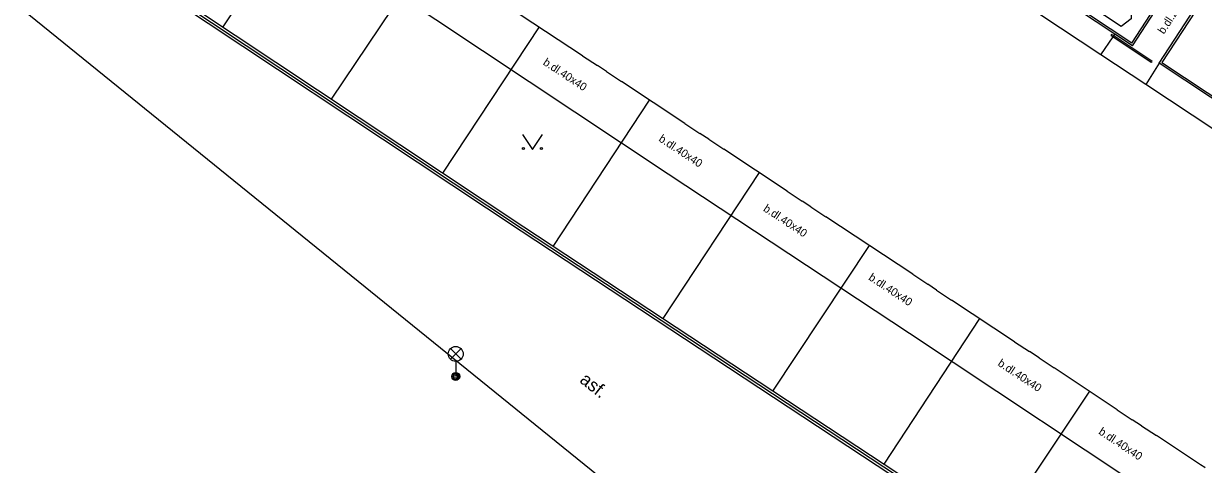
# Model space of a CAD drawing. Extents: x -598233 to -596890, y -1157848 to -1156431.
# Drawn here: x -597098.3 to -597039.3, y -1157188.6 to -1157166.6 of the extents above; entities that cross this region are included whole.
import ezdxf

# ---------------------------------------------------------------- set-up
doc = ezdxf.new("R2010")
doc.units = 0
for name, color, linetype in [('Level 11', 7, 'Continuous'), ('Level 14', 7, 'Continuous'), ('Level 24', 7, 'Continuous'), ('Level 33', 7, 'Continuous'), ('Level 36', 7, 'Continuous'), ('Level 40', 7, 'Continuous'), ('Level 5', 7, 'Continuous'), ('Level 6', 7, 'Continuous'), ('Level 7', 7, 'Continuous'), ('Level 9', 7, 'Continuous')]:
    doc.layers.add(name, color=color, linetype=linetype)

msp = doc.modelspace()

# ---------------------------------------------------------------- linework, layer by layer
at = {"layer": 'Level 11'}
for points in [[(-597144.73, -1157124.44), (-597135.06, -1157131.08), (-597109.67, -1157149.04), (-597101.08, -1157155.85), (-597100.46, -1157157.26), (-597101.39, -1157159.08), (-597101.51, -1157160.7), (-597101.1599, -1157162.15), (-597100.42, -1157163.42), (-597099.45, -1157164.7), (-597098.03, -1157166.15), (-597052.84, -1157202.74), (-597052.1, -1157204.97)], [(-597044.13, -1157196.28), (-597051.9, -1157191.16), (-597073.42, -1157176.98), (-597094.27, -1157163.14), (-597089.29, -1157155.68)], [(-597090.51, -1157157.96), (-597077.69, -1157166.4), (-597066.07, -1157174.11), (-597054.01, -1157182.08), (-597040.86, -1157190.8)], [(-597044.45, -1157168.16), (-597043.83, -1157167.26)], [(-597043.91, -1157167.14), (-597043.94, -1157167.19), (-597043.83, -1157167.26)], [(-597043.83, -1157167.26), (-597043.8, -1157167.21)], [(-597043.83, -1157167.26), (-597041.92, -1157168.53), (-597041.88, -1157168.49)], [(-597043.8, -1157167.21), (-597043.75, -1157167.13)], [(-597041.53, -1157168.58), (-597042.2, -1157169.65)]]:
    msp.add_lwpolyline(points, dxfattribs=at)
at = {"layer": 'Level 14'}
for points in [[(-597054.64, -1157158.54), (-597053.72, -1157158.43), (-597042.89, -1157165.59), (-597042.92, -1157166.36), (-597043.42, -1157166.74)], [(-597043.42, -1157166.74), (-597054.06, -1157159.72), (-597054.64, -1157158.54)]]:
    msp.add_lwpolyline(points, dxfattribs=at)
at = {"layer": 'Level 24'}
for points in [[(-597043.8, -1157167.21), (-597043.91, -1157167.14)], [(-597041.88, -1157168.49), (-597043.8, -1157167.21)]]:
    msp.add_lwpolyline(points, dxfattribs=at)
at = {"layer": 'Level 33'}
for p, q in [((-597076.955, -1157183.38), (-597076.425, -1157182.85)), ((-597076.955, -1157182.85), (-597076.425, -1157183.38)), ((-597076.69, -1157183.49), (-597076.69, -1157184.24))]:
    msp.add_line(p, q, dxfattribs=at)
for centre, radius in [((-597076.69, -1157183.115), 0.375), ((-597076.69, -1157184.24), 0.2), ((-597076.69, -1157184.24), 0.1445), ((-597076.69, -1157184.24), 0.0876)]:
    msp.add_circle(centre, radius, dxfattribs=at)
at = {"layer": 'Level 36'}
msp.add_lwpolyline([(-597073.36, -1157172.15), (-597072.86, -1157172.9), (-597072.36, -1157172.15)], dxfattribs=at)
for centre in [(-597073.3102, -1157172.8498), (-597072.4108, -1157172.8498)]:
    msp.add_circle(centre, 0.05, dxfattribs=at)
at = {"layer": 'Level 5'}
for points in [[(-597044.45, -1157168.16), (-597058.71, -1157158.72)], [(-597070.35, -1157168.21), (-597074.69, -1157165.34)], [(-597070.35, -1157168.21), (-597069.6, -1157168.7)], [(-597042.2, -1157169.65), (-597044.45, -1157168.16)], [(-597069.16, -1157169), (-597069.6, -1157168.7)], [(-597069.16, -1157169), (-597068.41, -1157169.5)], [(-597065.24, -1157171.59), (-597068.41, -1157169.5)], [(-597031.33, -1157176.84), (-597031.69, -1157176.6), (-597042.2, -1157169.65)], [(-597065.24, -1157171.59), (-597064.49, -1157172.09)], [(-597064.04, -1157172.38), (-597064.49, -1157172.09)], [(-597064.04, -1157172.38), (-597063.29, -1157172.88)], [(-597060.13, -1157174.97), (-597063.29, -1157172.88)], [(-597060.13, -1157174.97), (-597059.38, -1157175.47)], [(-597058.94, -1157175.76), (-597059.38, -1157175.47)], [(-597058.94, -1157175.76), (-597058.19, -1157176.26)], [(-597053.84, -1157179.13), (-597058.19, -1157176.26)], [(-597053.84, -1157179.13), (-597053.09, -1157179.63)], [(-597052.65, -1157179.93), (-597053.09, -1157179.63)], [(-597052.65, -1157179.93), (-597051.9, -1157180.42)], [(-597048.75, -1157182.51), (-597051.9, -1157180.42)], [(-597048.75, -1157182.51), (-597048, -1157183)], [(-597047.53, -1157183.31), (-597048, -1157183)], [(-597047.53, -1157183.31), (-597046.78, -1157183.81)], [(-597043.62, -1157185.9), (-597046.78, -1157183.81)], [(-597043.62, -1157185.9), (-597042.87, -1157186.4)], [(-597042.41, -1157186.7), (-597042.87, -1157186.4)], [(-597042.41, -1157186.7), (-597041.66, -1157187.19)], [(-597039.22, -1157188.81), (-597039.25, -1157188.79), (-597039.46, -1157188.65), (-597041.66, -1157187.19)]]:
    msp.add_lwpolyline(points, dxfattribs=at)
at = {"layer": 'Level 6'}
for points in [[(-597070.35, -1157168.21), (-597069.6, -1157168.7)], [(-597042.2, -1157169.65), (-597044.45, -1157168.16)], [(-597069.16, -1157169), (-597068.41, -1157169.5)], [(-597065.24, -1157171.59), (-597064.49, -1157172.09)], [(-597064.04, -1157172.38), (-597063.29, -1157172.88)], [(-597060.13, -1157174.97), (-597059.38, -1157175.47)], [(-597058.94, -1157175.76), (-597058.19, -1157176.26)], [(-597053.84, -1157179.13), (-597053.09, -1157179.63)], [(-597052.65, -1157179.93), (-597051.9, -1157180.42)], [(-597048.75, -1157182.51), (-597048, -1157183)], [(-597047.53, -1157183.31), (-597046.78, -1157183.81)], [(-597043.62, -1157185.9), (-597042.87, -1157186.4)], [(-597042.41, -1157186.7), (-597041.66, -1157187.19)]]:
    msp.add_lwpolyline(points, dxfattribs=at)
at = {"layer": 'Level 7'}
for points in [[(-597044.2, -1157195.93), (-597073.28, -1157176.77), (-597093.92, -1157163.07), (-597090.51, -1157157.96)], [(-597042.86, -1157167.72), (-597043.75, -1157167.13), (-597058.04, -1157157.67)], [(-597042.89, -1157167.58), (-597057.9, -1157157.64)], [(-597042.89, -1157167.58), (-597039.84, -1157162.88), (-597039.76, -1157162.94)], [(-597042.86, -1157167.72), (-597039.76, -1157162.94)], [(-597031.21, -1157175.41), (-597041.53, -1157168.58), (-597038.42, -1157163.82)], [(-597038.42, -1157163.82), (-597038.34, -1157163.88), (-597041.39, -1157168.55), (-597031.15, -1157175.33), (-597031.21, -1157175.41)]]:
    msp.add_lwpolyline(points, dxfattribs=at)
at = {"layer": 'Level 9'}
for points in [[(-597044.16, -1157196.1), (-597073.35, -1157176.87), (-597094.09, -1157163.1), (-597089.18, -1157155.75)], [(-597083.51, -1157159.5), (-597088.34, -1157166.77)], [(-597082.9, -1157170.38), (-597078.03, -1157163.13)], [(-597072.52, -1157166.77), (-597077.36, -1157174.07)], [(-597071.82, -1157177.74), (-597067, -1157170.43)], [(-597061.52, -1157174.05), (-597066.33, -1157181.35)], [(-597060.84, -1157184.97), (-597056.01, -1157177.7)], [(-597050.5, -1157181.34), (-597055.29, -1157188.62)], [(-597049.83, -1157192.22), (-597045, -1157184.98)]]:
    msp.add_lwpolyline(points, dxfattribs=at)

# ---------------------------------------------------------------- texts
at = {"layer": 'Level 40'}
for s, height, rotation, p in [('b.dl.20x20', 0.4, 56.840951, (-597041.29, -1157167.16)), ('b.dl.40x40', 0.4, 326.493965, (-597072.36, -1157168.63)), ('b.dl.40x40', 0.4, 326.493965, (-597066.58, -1157172.45)), ('b.dl.40x40', 0.4, 326.493965, (-597061.35, -1157175.94)), ('b.dl.40x40', 0.4, 326.493965, (-597056.09, -1157179.38)), ('b.dl.40x40', 0.4, 326.493965, (-597049.63, -1157183.67)), ('asf.', 0.65, 321.68984, (-597070.54, -1157184.5)), ('b.dl.40x40', 0.4, 326.493965, (-597044.59, -1157187.09))]:
    msp.add_text(s, height=height, rotation=rotation, dxfattribs=at).set_placement(p)

doc.saveas('drawing.dxf')
